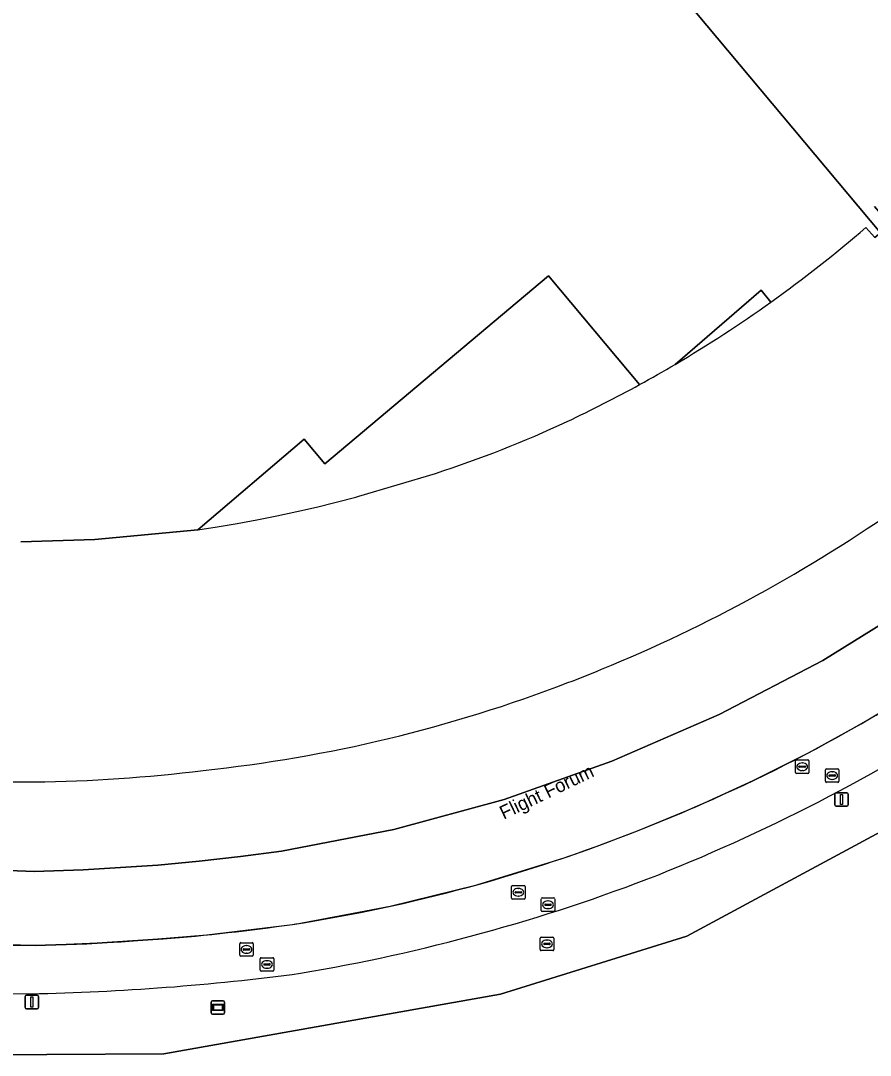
# Model space of a CAD drawing. Extents: x 155018 to 156648, y 383979 to 385733.
# Drawn here: x 156387.7 to 156450.5, y 384564 to 384640.4 of the extents above; entities that cross this region are included whole.
import ezdxf

# ---------------------------------------------------------------- set-up
doc = ezdxf.new("R2010")
doc.units = 0
for name, color, linetype in [('IMGEO_Berm_groen', 7, 'Continuous'), ('IMGEO_Brandkraan', 7, 'Continuous'), ('IMGEO_Erf', 7, 'Continuous'), ('IMGEO_Gemengd_bos', 7, 'Continuous'), ('IMGEO_Lichtmast', 7, 'Continuous'), ('IMGEO_Lijnafwatering', 7, 'Continuous'), ('IMGEO_Openbare_ruimte_label', 7, 'Continuous'), ('IMGEO_Pand', 7, 'Continuous'), ('IMGEO_Pand_overbouw', 7, 'Continuous'), ('IMGEO_Parkeervlak_gesloten', 7, 'Continuous'), ('IMGEO_Rijbaan_lokaal_gesloten', 7, 'Continuous'), ('IMGEO_Rioolput', 7, 'Continuous'), ('IMGEO_Wegwijzer', 7, 'Continuous')]:
    doc.layers.add(name, color=color, linetype=linetype)

msp = doc.modelspace()

# ---------------------------------------------------------------- linework, layer by layer
at = {"layer": 'IMGEO_Berm_groen'}
msp.add_lwpolyline([(156380.988, 384563.978), (156398.306, 384564.091), (156423.183, 384568.491), (156436.947, 384572.778), (156453.814, 384581.86), (156468.932, 384591.619), (156487.829, 384608.824), (156497.193, 384620.558), (156508.476, 384637.086), (156514.568, 384649.778), (156520.835, 384673.402), (156523.967, 384691.509), (156524.981, 384702.285), (156525.138, 384711.423), (156524.727, 384719.906), (156523.691, 384727.258), (156523.333, 384729.795), (156520.84, 384740.334), (156517.923, 384750.761), (156515.153, 384758.891), (156512.202, 384757.862)], dxfattribs=at)
for centre, radius, start, end in [((156384.232, 384704.056), 136.473, 291.7472, 303.46198), ((156386.098, 384702.831), 134.65, 279.53409, 291.20267), ((156389.476, 384778.369), 209.846, 255.53023, 269.72642), ((156385.09, 384744.843), 176.349, 271.09947, 277.59591)]:
    msp.add_arc(centre, radius, start, end, dxfattribs=at)
at = {"layer": 'IMGEO_Brandkraan'}
for p, q in [((156426.111, 384571.785), (156426.111, 384572.637)), ((156426.186, 384572.711), (156427.038, 384572.711)), ((156426.413, 384572.254), (156426.811, 384572.254)), ((156426.599, 384572.491), (156426.624, 384572.491)), ((156427.112, 384572.637), (156427.112, 384571.785)), ((156427.038, 384571.711), (156426.186, 384571.711)), ((156426.37, 384572.205), (156426.37, 384572.217)), ((156426.808, 384572.168), (156426.41, 384572.168)), ((156426.622, 384571.931), (156426.597, 384571.931)), ((156426.854, 384572.217), (156426.854, 384572.205))]:
    msp.add_line(p, q, dxfattribs=at)
for points in [[(156426.111, 384571.785), (156426.111, 384572.637)], [(156426.186, 384572.711), (156427.038, 384572.711)], [(156427.112, 384572.637), (156427.112, 384571.785)], [(156427.038, 384571.711), (156426.186, 384571.711)]]:
    msp.add_lwpolyline(points, dxfattribs=at)
for centre, radius, start, end in [((156426.188, 384572.635), 0.0765, 91.55205, 178.44795), ((156426.188, 384572.635), 0.0765, 91.55205, 178.44795), ((156426.41, 384572.214), 0.0403, 85.87752, 175.75265), ((156426.815, 384572.216), 0.0386, 1.73085, 96.63898), ((156427.036, 384572.635), 0.0765, 1.55205, 88.44795), ((156427.036, 384572.635), 0.0765, 1.55205, 88.44795), ((156426.188, 384571.787), 0.0765, 181.55205, 268.44795), ((156426.188, 384571.787), 0.0765, 181.55205, 268.44795), ((156426.407, 384572.204), 0.0366, 178.93798, 274.71019), ((156426.811, 384572.211), 0.043, 264.86636, 352.45326), ((156427.036, 384571.787), 0.0765, 271.55205, 358.44795), ((156427.036, 384571.787), 0.0765, 271.55205, 358.44795)]:
    msp.add_arc(centre, radius, start, end, dxfattribs=at)
for centre, major_axis, ratio, start_param, end_param in [((156426.598, 384572.211), (-0.387, 0.002), 0.722429, 4.712389, 7.853982), ((156426.623, 384572.211), (-0.39, 0.002), 0.717154, 1.570796, 4.712389)]:
    msp.add_ellipse(centre, major_axis=major_axis, ratio=ratio, start_param=start_param, end_param=end_param, dxfattribs=at)
at = {"layer": 'IMGEO_Erf'}
for points in [[(156450.83, 384626.711), (156451.975, 384625.357), (156451.305, 384624.757), (156451.274, 384624.729), (156451.255, 384624.752), (156450.84, 384624.397), (156450.189, 384625.146)], [(156433.459, 384613.541), (156426.721, 384621.566), (156410.188, 384607.69), (156408.657, 384609.514), (156400.82, 384602.814), (156393.192, 384602.081), (156387.716, 384601.917)], [(156443.157, 384619.63), (156442.442, 384620.506), (156436.087, 384615.036)]]:
    msp.add_lwpolyline(points, dxfattribs=at)
for centre, radius, start, end in [((156386.652, 384698.905), 97.351, 305.4802, 310.74208), ((156384.437, 384702.772), 101.811, 298.78362, 300.4852), ((156387.311, 384698.096), 114.14, 292.31095, 305.07682), ((156389.198, 384775.078), 190.898, 252.66013, 269.85625), ((156388.7, 384694.566), 110.347, 290.95274, 292.33929), ((156390.027, 384690.663), 106.227, 276.03798, 291.03723), ((156387.398, 384696.431), 112.258, 270.67401, 277.06259)]:
    msp.add_arc(centre, radius, start, end, dxfattribs=at)
at = {"layer": 'IMGEO_Gemengd_bos'}
msp.add_lwpolyline([(156546.679, 384664.615), (156547.264, 384665.032), (156546.69, 384665.812), (156545.684, 384666.826), (156544.492, 384667.252), (156520.835, 384673.402), (156514.568, 384649.778), (156508.476, 384637.086), (156497.193, 384620.558), (156487.829, 384608.824), (156468.932, 384591.619), (156453.814, 384581.86), (156436.947, 384572.778), (156423.183, 384568.491), (156398.306, 384564.091), (156380.988, 384563.978)], dxfattribs=at)
at = {"layer": 'IMGEO_Lichtmast'}
for p, q in [((156447.886, 384582.48), (156447.886, 384583.28)), ((156447.886, 384583.28), (156447.886, 384582.48)), ((156447.986, 384583.38), (156448.776, 384583.38)), ((156448.776, 384583.38), (156447.986, 384583.38)), ((156448.876, 384583.28), (156448.876, 384582.48)), ((156448.876, 384582.48), (156448.876, 384583.28)), ((156448.776, 384582.38), (156447.986, 384582.38)), ((156447.986, 384582.38), (156448.776, 384582.38)), ((156388.151, 384568.415), (156388.941, 384568.415)), ((156388.941, 384568.415), (156388.151, 384568.415)), ((156388.051, 384567.515), (156388.051, 384568.315)), ((156388.051, 384568.315), (156388.051, 384567.515)), ((156389.041, 384568.315), (156389.041, 384567.515)), ((156389.041, 384567.515), (156389.041, 384568.315)), ((156388.941, 384567.415), (156388.151, 384567.415)), ((156388.151, 384567.415), (156388.941, 384567.415))]:
    msp.add_line(p, q, dxfattribs=at)
for points in [[(156448.306, 384583.255), (156448.456, 384583.255), (156448.456, 384582.505), (156448.306, 384582.505), (156448.306, 384583.255)], [(156388.471, 384568.29), (156388.621, 384568.29), (156388.621, 384567.54), (156388.471, 384567.54), (156388.471, 384568.29)]]:
    msp.add_lwpolyline(points, dxfattribs=at)
for centre, start, end in [((156447.986, 384583.28), 90, 180), ((156447.986, 384583.28), 90, 180), ((156448.776, 384583.28), 0, 90), ((156448.776, 384583.28), 360, 90), ((156447.986, 384582.48), 180, 270), ((156447.986, 384582.48), 180, 270), ((156448.776, 384582.48), 270, 0), ((156448.776, 384582.48), 270, 0), ((156388.151, 384568.315), 90, 180), ((156388.151, 384568.315), 90, 180), ((156388.941, 384568.315), 0, 90), ((156388.941, 384568.315), 360, 90), ((156388.151, 384567.515), 180, 270), ((156388.151, 384567.515), 180, 270), ((156388.941, 384567.515), 270, 0), ((156388.941, 384567.515), 270, 0)]:
    msp.add_arc(centre, 0.1, start, end, dxfattribs=at)
at = {"layer": 'IMGEO_Lijnafwatering'}
for points in [[(156445.947, 384586.34), (156449.842, 384588.478), (156453.657, 384590.754), (156457.387, 384593.166), (156459.181, 384594.382), (156460.955, 384595.627), (156462.707, 384596.903)], [(156427.743, 384578.529), (156429.65, 384579.195), (156431.545, 384579.894), (156433.428, 384580.626), (156437.671, 384582.375), (156441.846, 384584.281), (156445.947, 384586.34)], [(156408.519, 384573.762), (156415.013, 384574.989), (156421.428, 384576.579), (156427.743, 384578.529)], [(156388.774, 384572.092), (156395.136, 384572.354), (156401.482, 384572.874), (156407.802, 384573.65), (156408.041, 384573.687), (156408.28, 384573.724), (156408.519, 384573.762)], [(156388.776, 384572.08), (156382.281, 384572.233), (156375.795, 384572.587), (156369.322, 384573.141)]]:
    msp.add_lwpolyline(points, dxfattribs=at)
at = {"layer": 'IMGEO_Pand'}
for points in [[(156451.324, 384791.662), (156450.334, 384792.757), (156449.179, 384791.825), (156445.828, 384795.813), (156445.667, 384796.005), (156433.657, 384785.832), (156427.604, 384793.006), (156439.651, 384803.133), (156439.465, 384803.351), (156438.453, 384804.542), (156440.063, 384805.892), (156439.543, 384806.376), (156439.524, 384806.36), (156413.136, 384784.179), (156413.213, 384784.087), (156391.497, 384765.811), (156409.898, 384743.97), (156375.621, 384715.036), (156451.255, 384624.752), (156451.274, 384624.729), (156451.305, 384624.757), (156451.975, 384625.357), (156450.83, 384626.711)], [(156450.189, 384625.146), (156450.84, 384624.397), (156451.255, 384624.752), (156375.621, 384715.036)], [(156387.716, 384601.917), (156393.192, 384602.081), (156400.82, 384602.814), (156408.657, 384609.514), (156410.188, 384607.69), (156426.721, 384621.566), (156433.459, 384613.541)], [(156436.087, 384615.036), (156442.442, 384620.506), (156443.157, 384619.63)]]:
    msp.add_lwpolyline(points, dxfattribs=at)
for centre, radius, start, end in [((156386.652, 384698.905), 97.351, 305.4802, 310.74208), ((156384.437, 384702.772), 101.811, 298.78362, 300.4852)]:
    msp.add_arc(centre, radius, start, end, dxfattribs=at)
at = {"layer": 'IMGEO_Pand_overbouw'}
for points in [[(156433.459, 384613.541), (156426.721, 384621.566), (156410.188, 384607.69), (156408.657, 384609.514), (156400.82, 384602.814), (156402.225, 384603.031), (156403.704, 384603.281), (156405.181, 384603.553), (156406.653, 384603.846), (156408.122, 384604.159), (156409.585, 384604.494), (156411.043, 384604.85), (156412.495, 384605.226), (156412.71, 384605.284), (156418.374, 384606.981)], [(156443.157, 384619.63), (156442.442, 384620.506), (156436.087, 384615.036)]]:
    msp.add_lwpolyline(points, dxfattribs=at)
for centre, radius, start, end in [((156386.302, 384699.391), 97.951, 300.54858, 305.48206), ((156387.095, 384697.91), 96.27, 295.20827, 298.79045), ((156392.876, 384686.006), 83.037, 287.88237, 295.09731)]:
    msp.add_arc(centre, radius, start, end, dxfattribs=at)
at = {"layer": 'IMGEO_Parkeervlak_gesloten'}
for points in [[(156495.284, 384642.039), (156489.119, 384632.55), (156482.323, 384623.502), (156474.927, 384614.939), (156470.597, 384610.641), (156466.059, 384606.565), (156461.323, 384602.72), (156459.035, 384600.998), (156456.709, 384599.33), (156454.343, 384597.717), (156447.002, 384593.161), (156439.346, 384589.155), (156431.418, 384585.719), (156423.454, 384582.887), (156415.299, 384580.665), (156406.999, 384579.066), (156403.956, 384578.662), (156400.906, 384578.32), (156397.849, 384578.038), (156392.336, 384577.689), (156388.705, 384577.568), (156376.171, 384578.055)], [(156388.774, 384572.092), (156392.6, 384572.219), (156398.246, 384572.577)]]:
    msp.add_lwpolyline(points, dxfattribs=at)
for centre, radius, start, end in [((156388.508, 384695.609), 123.446, 291.33901, 303.91559), ((156390.017, 384689.537), 117.244, 278.72486, 291.73164), ((156390.367, 384782.008), 209.922, 258.12038, 269.5653), ((156385.346, 384730.554), 158.503, 274.66838, 278.14492)]:
    msp.add_arc(centre, radius, start, end, dxfattribs=at)
at = {"layer": 'IMGEO_Rijbaan_lokaal_gesloten'}
for points in [[(156376.171, 384578.055), (156388.705, 384577.568), (156392.336, 384577.689), (156397.849, 384578.038), (156400.906, 384578.32), (156403.956, 384578.662), (156406.999, 384579.066), (156415.299, 384580.665), (156423.454, 384582.887), (156431.418, 384585.719), (156439.346, 384589.155), (156447.002, 384593.161), (156454.343, 384597.717), (156456.709, 384599.33), (156459.035, 384600.998), (156461.323, 384602.72), (156466.059, 384606.565), (156470.597, 384610.641), (156474.927, 384614.939), (156482.323, 384623.502), (156489.119, 384632.55), (156495.284, 384642.039)], [(156398.246, 384572.577), (156392.6, 384572.219), (156388.774, 384572.092)]]:
    msp.add_lwpolyline(points, dxfattribs=at)
for centre, radius, start, end in [((156387.311, 384698.096), 114.14, 292.31095, 305.07682), ((156388.508, 384695.609), 123.446, 291.33901, 303.91559), ((156389.198, 384775.078), 190.898, 252.66013, 269.85625), ((156388.7, 384694.566), 110.347, 290.95274, 292.33929), ((156390.027, 384690.663), 106.227, 276.03798, 291.03723), ((156384.232, 384704.056), 136.473, 291.7472, 303.46198), ((156387.398, 384696.431), 112.258, 270.67401, 277.06259), ((156390.017, 384689.537), 117.244, 278.72486, 291.73164), ((156386.098, 384702.831), 134.65, 279.53409, 291.20267), ((156390.367, 384782.008), 209.922, 258.12038, 269.5653), ((156389.476, 384778.369), 209.846, 255.53023, 269.72642), ((156385.346, 384730.554), 158.503, 274.66838, 278.14492), ((156385.09, 384744.843), 176.349, 271.09947, 277.59591)]:
    msp.add_arc(centre, radius, start, end, dxfattribs=at)
at = {"layer": 'IMGEO_Rioolput'}
for p, q in [((156444.975, 384584.876), (156444.975, 384585.728)), ((156445.05, 384585.802), (156445.902, 384585.802)), ((156445.234, 384585.296), (156445.234, 384585.308)), ((156445.672, 384585.259), (156445.274, 384585.259)), ((156445.277, 384585.345), (156445.675, 384585.345)), ((156445.463, 384585.582), (156445.488, 384585.582)), ((156445.718, 384585.308), (156445.718, 384585.296)), ((156445.976, 384585.728), (156445.976, 384584.876)), ((156445.902, 384584.802), (156445.05, 384584.802)), ((156445.486, 384585.022), (156445.461, 384585.022)), ((156447.19, 384584.223), (156447.19, 384585.075)), ((156447.265, 384585.149), (156448.117, 384585.149)), ((156447.449, 384584.643), (156447.449, 384584.655)), ((156447.887, 384584.606), (156447.489, 384584.606)), ((156447.492, 384584.692), (156447.89, 384584.692)), ((156447.678, 384584.929), (156447.703, 384584.929)), ((156447.933, 384584.655), (156447.933, 384584.643)), ((156448.191, 384585.075), (156448.191, 384584.223)), ((156448.117, 384584.149), (156447.265, 384584.149)), ((156447.701, 384584.369), (156447.676, 384584.369)), ((156423.995, 384575.598), (156423.995, 384576.45)), ((156424.07, 384576.524), (156424.922, 384576.524)), ((156424.297, 384576.067), (156424.695, 384576.067)), ((156424.483, 384576.304), (156424.508, 384576.304)), ((156424.996, 384576.45), (156424.996, 384575.598)), ((156424.922, 384575.524), (156424.07, 384575.524)), ((156424.254, 384576.018), (156424.254, 384576.03)), ((156424.692, 384575.981), (156424.294, 384575.981)), ((156424.506, 384575.744), (156424.481, 384575.744)), ((156424.738, 384576.03), (156424.738, 384576.018)), ((156426.19, 384574.676), (156426.19, 384575.528)), ((156426.265, 384575.602), (156427.117, 384575.602)), ((156426.678, 384575.382), (156426.703, 384575.382)), ((156427.191, 384575.528), (156427.191, 384574.676)), ((156427.117, 384574.602), (156426.265, 384574.602)), ((156426.449, 384575.096), (156426.449, 384575.108)), ((156426.887, 384575.059), (156426.489, 384575.059)), ((156426.492, 384575.145), (156426.89, 384575.145)), ((156426.701, 384574.822), (156426.676, 384574.822)), ((156426.933, 384575.108), (156426.933, 384575.096)), ((156403.981, 384572.301), (156404.833, 384572.301)), ((156403.906, 384571.375), (156403.906, 384572.227)), ((156404.165, 384571.795), (156404.165, 384571.807)), ((156404.603, 384571.758), (156404.205, 384571.758)), ((156404.208, 384571.844), (156404.606, 384571.844)), ((156404.417, 384571.521), (156404.392, 384571.521)), ((156404.394, 384572.081), (156404.419, 384572.081)), ((156404.649, 384571.807), (156404.649, 384571.795)), ((156404.907, 384572.227), (156404.907, 384571.375)), ((156404.833, 384571.301), (156403.981, 384571.301)), ((156405.416, 384570.265), (156405.416, 384571.117)), ((156405.491, 384571.191), (156406.343, 384571.191)), ((156405.718, 384570.734), (156406.116, 384570.734)), ((156405.904, 384570.971), (156405.929, 384570.971)), ((156406.417, 384571.117), (156406.417, 384570.265)), ((156406.343, 384570.191), (156405.491, 384570.191)), ((156405.675, 384570.685), (156405.675, 384570.697)), ((156406.113, 384570.648), (156405.715, 384570.648)), ((156405.927, 384570.411), (156405.902, 384570.411)), ((156406.159, 384570.697), (156406.159, 384570.685))]:
    msp.add_line(p, q, dxfattribs=at)
for points in [[(156444.975, 384584.876), (156444.975, 384585.728)], [(156445.05, 384585.802), (156445.902, 384585.802)], [(156445.976, 384585.728), (156445.976, 384584.876)], [(156445.902, 384584.802), (156445.05, 384584.802)], [(156447.19, 384584.223), (156447.19, 384585.075)], [(156447.265, 384585.149), (156448.117, 384585.149)], [(156448.191, 384585.075), (156448.191, 384584.223)], [(156448.117, 384584.149), (156447.265, 384584.149)], [(156423.995, 384575.598), (156423.995, 384576.45)], [(156424.07, 384576.524), (156424.922, 384576.524)], [(156424.996, 384576.45), (156424.996, 384575.598)], [(156424.922, 384575.524), (156424.07, 384575.524)], [(156426.19, 384574.676), (156426.19, 384575.528)], [(156426.265, 384575.602), (156427.117, 384575.602)], [(156427.191, 384575.528), (156427.191, 384574.676)], [(156427.117, 384574.602), (156426.265, 384574.602)], [(156403.981, 384572.301), (156404.833, 384572.301)], [(156403.906, 384571.375), (156403.906, 384572.227)], [(156404.907, 384572.227), (156404.907, 384571.375)], [(156404.833, 384571.301), (156403.981, 384571.301)], [(156405.416, 384570.265), (156405.416, 384571.117)], [(156405.491, 384571.191), (156406.343, 384571.191)], [(156406.417, 384571.117), (156406.417, 384570.265)], [(156406.343, 384570.191), (156405.491, 384570.191)]]:
    msp.add_lwpolyline(points, dxfattribs=at)
for centre, radius, start, end in [((156445.052, 384585.726), 0.0765, 91.55205, 178.44795), ((156445.052, 384585.726), 0.0765, 91.55205, 178.44795), ((156445.274, 384585.305), 0.0403, 85.87752, 175.75265), ((156445.271, 384585.295), 0.0366, 178.93798, 274.71019), ((156445.675, 384585.302), 0.043, 264.86636, 352.45326), ((156445.679, 384585.307), 0.0386, 1.73085, 96.63898), ((156445.9, 384585.726), 0.0765, 1.55205, 88.44795), ((156445.9, 384585.726), 0.0765, 1.55205, 88.44795), ((156445.052, 384584.878), 0.0765, 181.55205, 268.44795), ((156445.052, 384584.878), 0.0765, 181.55205, 268.44795), ((156445.9, 384584.878), 0.0765, 271.55205, 358.44795), ((156445.9, 384584.878), 0.0765, 271.55205, 358.44795), ((156447.267, 384585.073), 0.0765, 91.55205, 178.44795), ((156447.267, 384585.073), 0.0765, 91.55205, 178.44795), ((156447.489, 384584.652), 0.0403, 85.87752, 175.75265), ((156447.486, 384584.642), 0.0366, 178.93798, 274.71019), ((156447.89, 384584.649), 0.043, 264.86636, 352.45326), ((156447.894, 384584.654), 0.0386, 1.73085, 96.63898), ((156448.115, 384585.073), 0.0765, 1.55205, 88.44795), ((156448.115, 384585.073), 0.0765, 1.55205, 88.44795), ((156447.267, 384584.225), 0.0765, 181.55205, 268.44795), ((156447.267, 384584.225), 0.0765, 181.55205, 268.44795), ((156448.115, 384584.225), 0.0765, 271.55205, 358.44795), ((156448.115, 384584.225), 0.0765, 271.55205, 358.44795), ((156424.072, 384576.448), 0.0765, 91.55205, 178.44795), ((156424.072, 384576.448), 0.0765, 91.55205, 178.44795), ((156424.294, 384576.027), 0.0403, 85.87752, 175.75265), ((156424.699, 384576.029), 0.0386, 1.73085, 96.63898), ((156424.92, 384576.448), 0.0765, 1.55205, 88.44795), ((156424.92, 384576.448), 0.0765, 1.55205, 88.44795), ((156424.072, 384575.6), 0.0765, 181.55205, 268.44795), ((156424.072, 384575.6), 0.0765, 181.55205, 268.44795), ((156424.291, 384576.017), 0.0366, 178.93798, 274.71019), ((156424.695, 384576.024), 0.043, 264.86636, 352.45326), ((156424.92, 384575.6), 0.0765, 271.55205, 358.44795), ((156424.92, 384575.6), 0.0765, 271.55205, 358.44795), ((156426.267, 384575.526), 0.0765, 91.55205, 178.44795), ((156426.267, 384575.526), 0.0765, 91.55205, 178.44795), ((156427.115, 384575.526), 0.0765, 1.55205, 88.44795), ((156427.115, 384575.526), 0.0765, 1.55205, 88.44795), ((156426.267, 384574.678), 0.0765, 181.55205, 268.44795), ((156426.267, 384574.678), 0.0765, 181.55205, 268.44795), ((156426.489, 384575.105), 0.0403, 85.87752, 175.75265), ((156426.486, 384575.095), 0.0366, 178.93798, 274.71019), ((156426.89, 384575.102), 0.043, 264.86636, 352.45326), ((156426.894, 384575.107), 0.0386, 1.73085, 96.63898), ((156427.115, 384574.678), 0.0765, 271.55205, 358.44795), ((156427.115, 384574.678), 0.0765, 271.55205, 358.44795), ((156403.983, 384572.225), 0.0765, 91.55205, 178.44795), ((156403.983, 384572.225), 0.0765, 91.55205, 178.44795), ((156404.831, 384572.225), 0.0765, 1.55205, 88.44795), ((156404.831, 384572.225), 0.0765, 1.55205, 88.44795), ((156404.205, 384571.804), 0.0403, 85.87752, 175.75265), ((156404.202, 384571.794), 0.0366, 178.93798, 274.71019), ((156404.606, 384571.801), 0.043, 264.86636, 352.45326), ((156404.61, 384571.806), 0.0386, 1.73085, 96.63898), ((156403.983, 384571.377), 0.0765, 181.55205, 268.44795), ((156403.983, 384571.377), 0.0765, 181.55205, 268.44795), ((156404.831, 384571.377), 0.0765, 271.55205, 358.44795), ((156404.831, 384571.377), 0.0765, 271.55205, 358.44795), ((156405.493, 384571.115), 0.0765, 91.55205, 178.44795), ((156405.493, 384571.115), 0.0765, 91.55205, 178.44795), ((156405.715, 384570.694), 0.0403, 85.87752, 175.75265), ((156406.12, 384570.696), 0.0386, 1.73085, 96.63898), ((156406.341, 384571.115), 0.0765, 1.55205, 88.44795), ((156406.341, 384571.115), 0.0765, 1.55205, 88.44795), ((156405.493, 384570.267), 0.0765, 181.55205, 268.44795), ((156405.493, 384570.267), 0.0765, 181.55205, 268.44795), ((156405.712, 384570.684), 0.0366, 178.93798, 274.71019), ((156406.116, 384570.691), 0.043, 264.86636, 352.45326), ((156406.341, 384570.267), 0.0765, 271.55205, 358.44795), ((156406.341, 384570.267), 0.0765, 271.55205, 358.44795)]:
    msp.add_arc(centre, radius, start, end, dxfattribs=at)
for centre, major_axis, ratio, start_param, end_param in [((156445.462, 384585.302), (-0.387, 0.002), 0.722429, 4.712389, 7.853982), ((156445.487, 384585.302), (-0.39, 0.002), 0.717154, 1.570796, 4.712389), ((156447.677, 384584.649), (-0.387, 0.002), 0.722429, 4.712389, 7.853982), ((156447.702, 384584.649), (-0.39, 0.002), 0.717154, 1.570796, 4.712389), ((156424.482, 384576.024), (-0.387, 0.002), 0.722429, 4.712389, 7.853982), ((156424.507, 384576.024), (-0.39, 0.002), 0.717154, 1.570796, 4.712389), ((156426.677, 384575.102), (-0.387, 0.002), 0.722429, 4.712389, 7.853982), ((156426.702, 384575.102), (-0.39, 0.002), 0.717154, 1.570796, 4.712389), ((156404.393, 384571.801), (-0.387, 0.002), 0.722429, 4.712389, 7.853982), ((156404.418, 384571.801), (-0.39, 0.002), 0.717154, 1.570796, 4.712389), ((156405.903, 384570.691), (-0.387, 0.002), 0.722429, 4.712389, 7.853982), ((156405.928, 384570.691), (-0.39, 0.002), 0.717154, 1.570796, 4.712389)]:
    msp.add_ellipse(centre, major_axis=major_axis, ratio=ratio, start_param=start_param, end_param=end_param, dxfattribs=at)
at = {"layer": 'IMGEO_Wegwijzer'}
for p, q in [((156401.8, 384567.115), (156401.8, 384567.915)), ((156401.8, 384567.915), (156401.8, 384567.115)), ((156401.9, 384568.015), (156402.69, 384568.015)), ((156402.69, 384568.015), (156401.9, 384568.015)), ((156402.79, 384567.915), (156402.79, 384567.115)), ((156402.79, 384567.115), (156402.79, 384567.915)), ((156402.69, 384567.015), (156401.9, 384567.015)), ((156401.9, 384567.015), (156402.69, 384567.015))]:
    msp.add_line(p, q, dxfattribs=at)
for points in [[(156401.901, 384567.747), (156402.689, 384567.747), (156402.689, 384567.283), (156401.901, 384567.283), (156401.901, 384567.747)], [(156401.966, 384567.682), (156401.966, 384567.348), (156402.624, 384567.348), (156402.624, 384567.682), (156401.966, 384567.682)]]:
    msp.add_lwpolyline(points, dxfattribs=at)
for centre, start, end in [((156401.9, 384567.915), 90, 180), ((156401.9, 384567.915), 90, 180), ((156402.69, 384567.915), 0, 90), ((156402.69, 384567.915), 360, 90), ((156401.9, 384567.115), 180, 270), ((156401.9, 384567.115), 180, 270), ((156402.69, 384567.115), 270, 0), ((156402.69, 384567.115), 270, 0)]:
    msp.add_arc(centre, 0.1, start, end, dxfattribs=at)

# ---------------------------------------------------------------- texts
at = {"layer": 'IMGEO_Openbare_ruimte_label'}
msp.add_text('Flight Forum', height=1, rotation=25.53973, dxfattribs=at).set_placement((156423.413, 384581.386))

doc.saveas('drawing.dxf')
